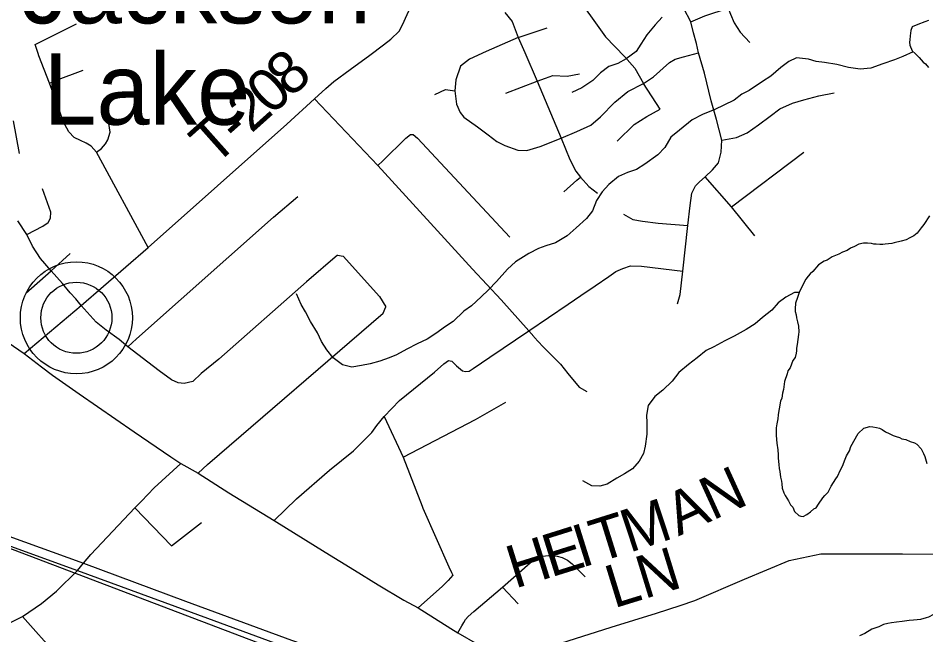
# Model space of a CAD drawing. Extents: x 0 to 34, y 0 to 22.
# Drawn here: x 7.412 to 8.015, y 16.311 to 16.72 of the extents above; entities that cross this region are included whole.
import ezdxf

# ---------------------------------------------------------------- set-up
doc = ezdxf.new("R2010")
doc.units = 0
for name, color, linetype in [('GM_X_County_Road', 7, 'Continuous'), ('GM_X_Minor_Lake_Text', 7, 'Continuous'), ('GM_X_Minor_River', 7, 'Continuous'), ('GM_X_Rail_Line', 7, 'Continuous'), ('GM_X_State_Route', 7, 'Continuous'), ('GM_X_Township_Road', 7, 'Continuous'), ('GM_X_Township_Road_Text', 7, 'Continuous'), ('GM_X_Unincorporated', 7, 'Continuous'), ('GM_X_Unincorporated_Location', 7, 'Continuous')]:
    doc.layers.add(name, color=color, linetype=linetype)

msp = doc.modelspace()

# ---------------------------------------------------------------- linework, layer by layer
at = {"layer": 'GM_X_County_Road'}
for points in [[(6.98231, 16.74868), (6.99034, 16.74677), (6.99916, 16.74579), (7.01386, 16.74302), (7.0235, 16.73877), (7.03087, 16.73436), (7.0437, 16.72538), (7.05881, 16.71456), (7.0736, 16.70297), (7.10612, 16.68418), (7.11515, 16.67897), (7.16247, 16.65497), (7.16793, 16.65218), (7.19333, 16.64041), (7.25308, 16.61077), (7.28754, 16.59115), (7.31986, 16.56856), (7.37981, 16.52304), (7.40908, 16.50276), (7.41634, 16.49781), (7.42771, 16.4889), (7.43497, 16.4833), (7.45283, 16.47096)], [(7.45283, 16.47096), (7.48939, 16.4457), (7.51367, 16.42921), (7.52035, 16.42481), (7.53181, 16.41832), (7.55212, 16.40527), (7.58217, 16.38701), (7.61613, 16.36586), (7.63569, 16.35395), (7.6512, 16.34428), (7.66837, 16.33405), (7.67778, 16.3289), (7.69956, 16.31529), (7.7043, 16.31248), (7.71729, 16.30477)], [(7.45175, 16.3538), (7.4557, 16.35857), (7.46057, 16.36444), (7.48974, 16.39537), (7.49408, 16.39967), (7.50251, 16.40865), (7.52035, 16.42481)], [(7.40506, 16.31822), (7.41526, 16.32325), (7.42777, 16.33185), (7.4377, 16.34011), (7.45175, 16.3538)]]:
    msp.add_lwpolyline(points, dxfattribs=at)
at = {"layer": 'GM_X_Minor_River'}
for points in [[(7.83986, 16.72104), (7.83521, 16.71598), (7.82976, 16.70924), (7.82566, 16.70304), (7.82253, 16.69815), (7.81598, 16.69332), (7.81041, 16.69038), (7.80448, 16.6882), (7.79889, 16.68412), (7.79385, 16.67907), (7.78654, 16.67407), (7.77983, 16.67095)], [(8.01668, 16.71877), (8.0142, 16.71787), (8.00961, 16.71624), (8.00597, 16.71459), (8.00498, 16.71213), (8.00453, 16.70853), (8.0043, 16.70606), (8.00408, 16.70435), (8.00443, 16.70244), (8.00589, 16.69861), (8.00795, 16.69687), (8.01056, 16.69416), (8.01318, 16.69126), (8.01468, 16.69009), (8.01673, 16.68758)], [(8.00655, 16.69805), (7.99976, 16.69486), (7.99421, 16.69268), (7.98636, 16.69015), (7.97851, 16.68725), (7.97127, 16.68661), (7.96349, 16.6877), (7.95592, 16.68954), (7.94776, 16.69102), (7.94207, 16.69169), (7.93715, 16.6931), (7.92898, 16.69401), (7.924, 16.69162), (7.9186, 16.68754), (7.91203, 16.68195), (7.90645, 16.67843), (7.8976, 16.67232), (7.8928, 16.66993), (7.8876, 16.66603), (7.88088, 16.66254), (7.87493, 16.65979), (7.86669, 16.65632), (7.85978, 16.65283), (7.85129, 16.64595), (7.8457, 16.64129), (7.84158, 16.63452), (7.83693, 16.62966), (7.82845, 16.62335), (7.82288, 16.61983), (7.81694, 16.61784), (7.81081, 16.61529), (7.80444, 16.60989), (7.79998, 16.60503), (7.79627, 16.59939), (7.79368, 16.59259), (7.78959, 16.58734), (7.78283, 16.58119), (7.77684, 16.57597), (7.76914, 16.57116), (7.76264, 16.56919), (7.75786, 16.56756), (7.75133, 16.56406), (7.74249, 16.5587), (7.73727, 16.55385), (7.72989, 16.54562), (7.72447, 16.54001), (7.71963, 16.53535), (7.71325, 16.52937), (7.70824, 16.52585), (7.70109, 16.51894), (7.69531, 16.51524), (7.6903, 16.51153), (7.68376, 16.50727), (7.67724, 16.50415), (7.67033, 16.50066), (7.66342, 16.49698), (7.65863, 16.49498), (7.6525, 16.4928), (7.646, 16.49102), (7.64028, 16.48979), (7.63379, 16.48876), (7.62754, 16.4902), (7.62153, 16.49487), (7.61725, 16.50026), (7.61373, 16.50584), (7.61098, 16.51159), (7.60636, 16.51908), (7.60304, 16.52541), (7.60009, 16.5304), (7.59716, 16.5373)], [(8.01735, 16.58925), (8.01364, 16.58342), (8.01189, 16.58116), (8.00917, 16.5776), (8.00705, 16.57592), (8.00436, 16.57464), (8.00187, 16.57316), (7.99862, 16.57227), (7.99385, 16.57121), (7.99232, 16.57086), (7.98794, 16.57036), (7.98642, 16.5702), (7.98433, 16.57005), (7.98186, 16.57028), (7.98034, 16.57031), (7.97883, 16.57071), (7.97617, 16.57095), (7.97351, 16.571), (7.97046, 16.57029), (7.96758, 16.56882), (7.9649, 16.56772), (7.96278, 16.56624), (7.95972, 16.56515), (7.95723, 16.56367), (7.95282, 16.56185), (7.94937, 16.55982), (7.94745, 16.55909), (7.94361, 16.55668), (7.93993, 16.55218), (7.93819, 16.55069), (7.93683, 16.54901), (7.93528, 16.54713), (7.93371, 16.54431), (7.93253, 16.54185), (7.93154, 16.53978), (7.93095, 16.53827), (7.92975, 16.53506), (7.92835, 16.53109), (7.9281, 16.52748), (7.92826, 16.52576), (7.9288, 16.52347), (7.92914, 16.52137), (7.92967, 16.5187), (7.93038, 16.51584), (7.9307, 16.51222), (7.93048, 16.51051), (7.92961, 16.50387), (7.92899, 16.50122), (7.92915, 16.4995), (7.92894, 16.49798), (7.92813, 16.49515), (7.92657, 16.49308), (7.92478, 16.48836), (7.92342, 16.48629), (7.92281, 16.48421), (7.92101, 16.4791), (7.92035, 16.47379), (7.91974, 16.47152), (7.91931, 16.4681), (7.91851, 16.46622), (7.91767, 16.4611), (7.91706, 16.45863), (7.91684, 16.45712), (7.91661, 16.45446), (7.91598, 16.45105), (7.91555, 16.44839), (7.91547, 16.44326), (7.91595, 16.4383), (7.91664, 16.43392), (7.91696, 16.43049)], [(7.93094, 16.53824), (7.92779, 16.53817), (7.92203, 16.53523), (7.91701, 16.53132), (7.91274, 16.52646), (7.90657, 16.52162), (7.90156, 16.51753), (7.89559, 16.51364), (7.88771, 16.50922), (7.88157, 16.50609), (7.87409, 16.50223), (7.8691, 16.49985), (7.86311, 16.49482), (7.85733, 16.49055), (7.85096, 16.48515), (7.84648, 16.47934), (7.84029, 16.47336), (7.83509, 16.46927), (7.83061, 16.46327), (7.82954, 16.45682), (7.82964, 16.45169), (7.8297, 16.44428), (7.82861, 16.43631), (7.82739, 16.43139), (7.82464, 16.42631), (7.82017, 16.42125), (7.81479, 16.41793), (7.80979, 16.41497), (7.80345, 16.41109), (7.79847, 16.40966), (7.79315, 16.40994), (7.78731, 16.41328)], [(7.91696, 16.43049), (7.91693, 16.42859), (7.91708, 16.42611), (7.91742, 16.42401), (7.91757, 16.42135), (7.91792, 16.41944), (7.91842, 16.41563), (7.91914, 16.41295), (7.9193, 16.41124), (7.91963, 16.40838), (7.92072, 16.40532), (7.92164, 16.40359), (7.92275, 16.40167), (7.92386, 16.39994), (7.92514, 16.39725), (7.92664, 16.39571), (7.92773, 16.39283), (7.93054, 16.39031), (7.93205, 16.38991), (7.93357, 16.38969), (7.93587, 16.39098), (7.93837, 16.39265), (7.9405, 16.3947), (7.94222, 16.39543), (7.94359, 16.39788), (7.94652, 16.40202), (7.94787, 16.40351), (7.95019, 16.40575), (7.95216, 16.40971), (7.95528, 16.4146), (7.95626, 16.41611), (7.95824, 16.42064), (7.9596, 16.4229), (7.96139, 16.42762), (7.96238, 16.42988), (7.96434, 16.43308), (7.96515, 16.43611), (7.97005, 16.44477), (7.97372, 16.44813), (7.97773, 16.44939), (7.97982, 16.44917), (7.98228, 16.44874), (7.98417, 16.44814), (7.98606, 16.44735), (7.98812, 16.44579), (7.99058, 16.44479), (7.99322, 16.44342), (7.99529, 16.44262), (7.99737, 16.44201), (7.99907, 16.44122), (8.00172, 16.44061), (8.00455, 16.43942), (8.00739, 16.43841), (8.0089, 16.43763), (8.01188, 16.43453), (8.01335, 16.43146), (8.01427, 16.42936), (8.01571, 16.42477)], [(8.0276, 16.32966), (8.02202, 16.32557), (8.02011, 16.32466), (8.01665, 16.32281), (8.01512, 16.32227), (8.0113, 16.3212), (8.00921, 16.32104), (8.00673, 16.32071), (8.00388, 16.32057), (7.99931, 16.31988), (7.9955, 16.31957), (7.99226, 16.31906), (7.98978, 16.31853), (7.98691, 16.31782), (7.98385, 16.31635), (7.97907, 16.31472), (7.97446, 16.31195), (7.97101, 16.31049)]]:
    msp.add_lwpolyline(points, dxfattribs=at)
at = {"layer": 'GM_X_Rail_Line'}
msp.add_lwpolyline([(7.98969, 15.86454), (7.97792, 15.89676), (7.9471, 15.94564), (7.90633, 16.01458), (7.86621, 16.08248), (7.84214, 16.11721), (7.82041, 16.14516), (7.79233, 16.17448), (7.74628, 16.21987), (7.7111, 16.24634), (7.67665, 16.2653), (7.63308, 16.28236), (7.40377, 16.36953)], dxfattribs=at)
at = {"layer": 'GM_X_State_Route'}
for points in [[(7.18919, 16.44995), (7.32593, 16.39984), (7.40223, 16.37174), (7.45175, 16.3538), (7.52297, 16.32765), (7.59326, 16.30177), (7.60884, 16.2964), (7.6232, 16.29201), (7.63527, 16.28894), (7.64744, 16.28664), (7.66126, 16.28444), (7.67376, 16.28335), (7.68637, 16.28269), (7.74997, 16.28045), (7.82817, 16.27721), (7.89614, 16.27468), (8.0124, 16.27041), (8.0149, 16.27031)], [(7.40618, 16.37651), (7.4557, 16.35857), (7.52339, 16.33344), (7.59369, 16.30756), (7.60926, 16.30218), (7.62362, 16.2978), (7.63569, 16.29473), (7.64786, 16.29242), (7.66168, 16.29023), (7.67418, 16.28913), (7.68547, 16.28854), (7.74888, 16.28602), (7.82927, 16.28303), (7.89607, 16.28055), (8.01233, 16.27627), (8.03587, 16.27538), (8.05883, 16.27452)]]:
    msp.add_lwpolyline(points, dxfattribs=at)
at = {"layer": 'GM_X_Township_Road'}
for p, q in [((7.74419, 16.70748), (7.76349, 16.71396)), ((7.73597, 16.67049), (7.75689, 16.67847)), ((7.88587, 16.59517), (7.93401, 16.63132)), ((7.74424, 16.33158), (7.73385, 16.34271)), ((7.45606, 16.27715), (7.41526, 16.32325))]:
    msp.add_line(p, q, dxfattribs=at)
for points in [[(7.60908, 16.66692), (7.61655, 16.67362), (7.62183, 16.67835), (7.63268, 16.68633), (7.64581, 16.69586), (7.65489, 16.70265), (7.65963, 16.70652), (7.66523, 16.7117), (7.6674, 16.71605), (7.68329, 16.75095), (7.7205, 16.83981), (7.73189, 16.86627), (7.75583, 16.92364), (7.75526, 16.92708), (7.75383, 16.93058), (7.75147, 16.9343), (7.74603, 16.94052), (7.72568, 16.96323)], [(7.73599, 16.79316), (7.74111, 16.7905), (7.74393, 16.7869), (7.76672, 16.75552), (7.78046, 16.73852), (7.80223, 16.70803), (7.81494, 16.69495), (7.82167, 16.68709), (7.82743, 16.67692)], [(7.85884, 16.71788), (7.86826, 16.72184), (7.88378, 16.72711), (7.90058, 16.73355), (7.9133, 16.73848), (7.91872, 16.74134), (7.92586, 16.74572), (7.92925, 16.74896), (7.93382, 16.75311)], [(7.85006, 16.53075), (7.85185, 16.53692), (7.85352, 16.5525), (7.85691, 16.58283), (7.85846, 16.59602), (7.85966, 16.60425), (7.86202, 16.60908), (7.86459, 16.61164), (7.86854, 16.61497), (7.87319, 16.61967), (7.8773, 16.62429), (7.87902, 16.63149), (7.87953, 16.63937), (7.87593, 16.65308), (7.8725, 16.66559), (7.86805, 16.68392), (7.86406, 16.69744), (7.8626, 16.70359), (7.86058, 16.71064), (7.85884, 16.71788), (7.85435, 16.72685)], [(7.88378, 16.72711), (7.88523, 16.72292), (7.88768, 16.7173), (7.89173, 16.71111), (7.89812, 16.70416)], [(7.73547, 16.72405), (7.74033, 16.71807), (7.74419, 16.70748), (7.74867, 16.69764), (7.75689, 16.67847), (7.77287, 16.64064), (7.77861, 16.62662), (7.78263, 16.61877), (7.78558, 16.61484), (7.79117, 16.60865), (7.79697, 16.60423)], [(7.42552, 16.69694), (7.42366, 16.70296), (7.45107, 16.71657)], [(7.74419, 16.70748), (7.72302, 16.69814), (7.71193, 16.69316), (7.70608, 16.68855), (7.70284, 16.67946), (7.70222, 16.67224), (7.70334, 16.66327), (7.70583, 16.65767), (7.7082, 16.65455), (7.71716, 16.6482), (7.72439, 16.64297), (7.73011, 16.63861), (7.73547, 16.63587), (7.74394, 16.63276), (7.74992, 16.63263), (7.75889, 16.63525), (7.77287, 16.64064)], [(7.49861, 16.56806), (7.46438, 16.63152), (7.46081, 16.63542), (7.45749, 16.6375), (7.45359, 16.63924), (7.44936, 16.64123), (7.4459, 16.64498), (7.44206, 16.65185), (7.43853, 16.66241), (7.43313, 16.67728), (7.42598, 16.69543), (7.42552, 16.69694)], [(7.77287, 16.64064), (7.78311, 16.64524), (7.79251, 16.64938), (7.79897, 16.65489), (7.80839, 16.66469), (7.81713, 16.67165), (7.82743, 16.67692), (7.83402, 16.6815), (7.84471, 16.6909), (7.84851, 16.69307), (7.85401, 16.69462), (7.86406, 16.69744)], [(7.43313, 16.67728), (7.43712, 16.6789), (7.45533, 16.68575)], [(7.75689, 16.67847), (7.76237, 16.68058), (7.76736, 16.68233), (7.7767, 16.68195), (7.78504, 16.68345)], [(7.81007, 16.63882), (7.82125, 16.64985), (7.82964, 16.65507), (7.83847, 16.65986), (7.82743, 16.67692)], [(7.68901, 16.66975), (7.69599, 16.67299), (7.70222, 16.67224)], [(7.87953, 16.63937), (7.8893, 16.64126), (7.89632, 16.64434), (7.90386, 16.64948), (7.91157, 16.6553), (7.91791, 16.66027), (7.92648, 16.66387), (7.93384, 16.66627), (7.94395, 16.66884), (7.95406, 16.67089)], [(7.41634, 16.49781), (7.45416, 16.52967), (7.49861, 16.56806), (7.59062, 16.65002), (7.60908, 16.66692)], [(7.60908, 16.66692), (7.65103, 16.62265), (7.71389, 16.55377), (7.73302, 16.5335), (7.75132, 16.51289), (7.7546, 16.50902)], [(7.46438, 16.63152), (7.46753, 16.63393), (7.47019, 16.637), (7.47176, 16.63966), (7.47326, 16.64463), (7.47251, 16.65041), (7.4711, 16.65501), (7.46844, 16.6609)], [(7.409, 16.65225), (7.41296, 16.63048)], [(7.65103, 16.62265), (7.65445, 16.62575), (7.6697, 16.64068), (7.67284, 16.64318), (7.67465, 16.64304), (7.67751, 16.64082), (7.73875, 16.57491)], [(7.77448, 16.60502), (7.78332, 16.61287), (7.78558, 16.61484)], [(7.90146, 16.57581), (7.88587, 16.59517), (7.86854, 16.61497)], [(7.41805, 16.57686), (7.42875, 16.58236), (7.43219, 16.58474), (7.4338, 16.58752), (7.43397, 16.59156), (7.42842, 16.6071)], [(7.485, 16.50228), (7.49074, 16.50758), (7.5819, 16.58837), (7.5979, 16.60205)], [(7.81425, 16.5902), (7.82042, 16.58677), (7.82676, 16.58557), (7.83721, 16.58437), (7.85691, 16.58283)], [(7.45416, 16.52967), (7.45055, 16.53417), (7.44689, 16.53816), (7.44176, 16.54421), (7.43426, 16.55257), (7.42704, 16.56082), (7.42189, 16.56912), (7.41805, 16.57686), (7.41196, 16.58595)], [(7.41739, 16.53783), (7.43426, 16.55257), (7.44675, 16.56415)], [(7.62439, 16.56309), (7.60375, 16.54544), (7.54548, 16.49401), (7.53389, 16.48441), (7.52815, 16.47922), (7.52241, 16.47789), (7.51844, 16.47823), (7.51414, 16.48021), (7.50597, 16.48639), (7.49836, 16.49202), (7.485, 16.50228), (7.47937, 16.50703), (7.47074, 16.5132), (7.46408, 16.51853), (7.45416, 16.52967)], [(7.62439, 16.56309), (7.62803, 16.56232), (7.6522, 16.53561), (7.6564, 16.52877)], [(7.58217, 16.38701), (7.59714, 16.40137), (7.61903, 16.42026), (7.63496, 16.43309), (7.64707, 16.44541), (7.65037, 16.4499), (7.65525, 16.4559), (7.66556, 16.46656), (7.68869, 16.4855), (7.69485, 16.4909), (7.69805, 16.49316), (7.70014, 16.49274), (7.70334, 16.4896), (7.70733, 16.48628), (7.70926, 16.48576), (7.71176, 16.48613), (7.71431, 16.48785), (7.7254, 16.49535), (7.75132, 16.51289), (7.77756, 16.53057), (7.78598, 16.53618), (7.79543, 16.54276), (7.80444, 16.5488), (7.80903, 16.55214), (7.81371, 16.55421), (7.8188, 16.55606), (7.82606, 16.55573), (7.85352, 16.5525)], [(7.53181, 16.41832), (7.53796, 16.42418), (7.65472, 16.5246), (7.6564, 16.52877)], [(7.7546, 16.50902), (7.75493, 16.50864), (7.76066, 16.50244), (7.76768, 16.49542), (7.7723, 16.49061), (7.7772, 16.48442), (7.78469, 16.47536), (7.78977, 16.47259)], [(7.66787, 16.42901), (7.71598, 16.45391), (7.73603, 16.46554)], [(7.65525, 16.4559), (7.66787, 16.42901), (7.68046, 16.39654)], [(7.48974, 16.39537), (7.51402, 16.37002), (7.53398, 16.38554)], [(7.68046, 16.39654), (7.681, 16.39515), (7.69812, 16.35625), (7.70007, 16.35242), (7.70088, 16.35063)], [(7.89449, 16.34801), (7.92419, 16.36045), (7.94526, 16.36493), (7.96805, 16.36493), (7.99948, 16.36493), (8.03988, 16.36459), (8.07536, 16.37123)], [(7.73385, 16.34271), (7.7523, 16.35894), (7.75527, 16.36117), (7.75778, 16.36219), (7.76047, 16.36321), (7.76436, 16.36367), (7.76733, 16.36358), (7.7702, 16.36321), (7.77354, 16.36228), (7.77707, 16.36061), (7.78022, 16.3582), (7.78449, 16.35384), (7.78884, 16.34957)], [(7.70088, 16.35063), (7.69779, 16.34722), (7.69405, 16.3434), (7.67778, 16.3289)], [(7.74415, 16.29651), (7.80594, 16.31611), (7.83611, 16.3254), (7.85178, 16.3305), (7.86153, 16.33385), (7.89449, 16.34801)], [(7.7043, 16.31248), (7.70696, 16.31693), (7.70825, 16.31916), (7.70937, 16.32129), (7.71104, 16.32333), (7.71475, 16.32658), (7.73385, 16.34271)]]:
    msp.add_lwpolyline(points, dxfattribs=at)
at = {"layer": 'GM_X_Unincorporated'}
for radius in [0.0372, 0.02358]:
    msp.add_circle((7.45093, 16.52151), radius, dxfattribs=at)
at = {"layer": 'GM_X_Unincorporated_Location'}
msp.add_line((7.45093, 16.52151), (7.45093, 16.52151), dxfattribs=at)

# ---------------------------------------------------------------- texts
at = {"layer": 'GM_X_Minor_Lake_Text'}
for s, rotation, p in [('Jackson', 0.00014, (7.41429, 16.7169)), ('Lake', 0.00015, (7.42907, 16.64966))]:
    msp.add_text(s, height=0.047348, rotation=rotation, dxfattribs=at).set_placement(p)
at = {"layer": 'GM_X_Township_Road_Text'}
for s, height, rotation, p in [('8', 0.02841, 42.29734, (7.59304, 16.66694)), ('0', 0.02841, 42.18811, (7.58013, 16.65524)), ('2', 0.02841, 41.77791, (7.56702, 16.64352)), ('T', 0.02841, 41.69466, (7.54252, 16.6217)), ('-', 0.02841, 41.69801, (7.55836, 16.6358)), ('N', 0.02841, 24.51359, (7.87331, 16.38677)), ('A', 0.02841, 24.70994, (7.85062, 16.37633)), ('M', 0.02841, 18.22652, (7.81807, 16.36541)), ('T', 0.02841, 17.38189, (7.79735, 16.35892)), ('E', 0.02841, 17.38189, (7.76594, 16.34909)), ('I', 0.02841, 17.38356, (7.78622, 16.35543)), ('H', 0.02841, 17.38314, (7.74208, 16.34162)), ('LN', 0.028409, 17.14287, (7.80779, 16.32853))]:
    msp.add_text(s, height=height, rotation=rotation, dxfattribs=at).set_placement(p)

doc.saveas('drawing.dxf')
